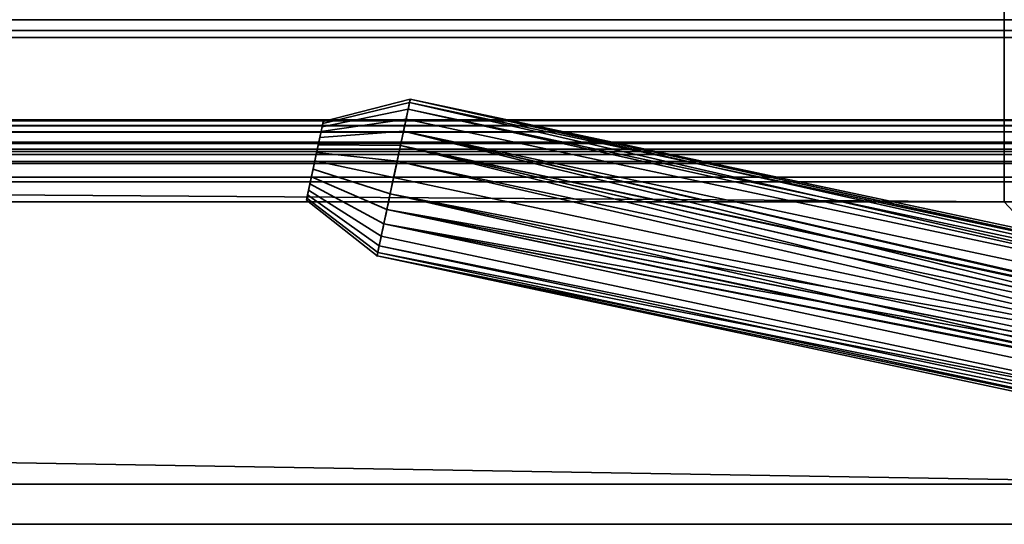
# Model space of a CAD drawing. Header units: millimetres. Extents: x -603 to 3703, y -115 to 193.
# Tile 290 of 656: x 360 to 409, y -50 to -25. Entities that reach past the tile are written whole.
import ezdxf

# ---------------------------------------------------------------- set-up
doc = ezdxf.new("R2010")
doc.units = ezdxf.units.MM
doc.layers.add('151', color=7, linetype='Continuous', true_color=0xffffff)

# ---------------------------------------------------------------- blocks, each defined once
blk = doc.blocks.new('UG_SURFACE_009')
at = {"layer": '151', "color": 252, "linetype": 'Continuous', "lineweight": 35}
for points in [[(-414.5, -29.92, 2023.75), (414.5, -29.92, 2023.75), (414.5, 14.42, 2023.75), (-414.5, 14.42, 2023.75)], [(-413, -29.92, 2022.25), (-413, 14.42, 2022.25), (413, 14.42, 2022.25), (413, -29.92, 2022.25)], [(-468, -18, 2077.25), (-468, -29.92, 2077.25), (468, -29.92, 2077.25), (468, -18, 2077.25)], [(-466.5, -18, 2075.75), (466.5, -18, 2075.75), (466.5, -29.92, 2075.75), (-466.5, -29.92, 2075.75)], [(468, -29.92, 2077.25), (-468, -29.92, 2077.25), (-467.941, -30.521, 2077.191)], [(467.941, -30.521, 2077.191), (468, -29.92, 2077.25), (-467.941, -30.521, 2077.191)], [(-466.5, -29.92, 2075.75), (466.5, -29.92, 2075.75), (466.47, -30.228, 2075.72)], [(-466.47, -30.228, 2075.72), (-466.5, -29.92, 2075.75), (466.47, -30.228, 2075.72)], [(466.47, -30.228, 2075.72), (466.38, -30.525, 2075.63), (-466.38, -30.525, 2075.63), (-466.47, -30.228, 2075.72)], [(-414.53, -30.228, 2023.78), (-414.62, -30.525, 2023.87), (414.62, -30.525, 2023.87)], [(414.53, -30.228, 2023.78), (-414.5, -29.92, 2023.75), (-414.53, -30.228, 2023.78)], [(-414.53, -30.228, 2023.78), (414.62, -30.525, 2023.87), (414.53, -30.228, 2023.78)], [(414.53, -30.228, 2023.78), (414.5, -29.92, 2023.75), (-414.5, -29.92, 2023.75)], [(-413.059, -30.521, 2022.309), (413, -29.92, 2022.25), (413.059, -30.521, 2022.309)], [(-413.059, -30.521, 2022.309), (-413, -29.92, 2022.25), (413, -29.92, 2022.25)], [(-467.941, -30.521, 2077.191), (-467.766, -31.099, 2077.016), (467.766, -31.099, 2077.016), (467.941, -30.521, 2077.191)], [(466.037, -31.037, 2075.287), (-466.037, -31.037, 2075.287), (-466.38, -30.525, 2075.63), (466.38, -30.525, 2075.63)], [(414.62, -30.525, 2023.87), (-414.62, -30.525, 2023.87), (-414.963, -31.037, 2024.213), (414.963, -31.037, 2024.213)], [(413.059, -30.521, 2022.309), (-413.234, -31.099, 2022.485), (-413.059, -30.521, 2022.309)], [(413.059, -30.521, 2022.309), (413.234, -31.099, 2022.485), (-413.234, -31.099, 2022.485)], [(467.766, -31.099, 2077.016), (-467.766, -31.099, 2077.016), (-467.098, -32.098, 2076.348), (467.098, -32.098, 2076.348)], [(465.525, -31.38, 2074.775), (-465.525, -31.38, 2074.775), (-466.037, -31.037, 2075.287), (466.037, -31.037, 2075.287)], [(414.963, -31.037, 2024.213), (-414.963, -31.037, 2024.213), (-415.475, -31.38, 2024.725), (415.475, -31.38, 2024.725)], [(413.902, -32.098, 2023.152), (-413.902, -32.098, 2023.152), (-413.234, -31.099, 2022.485), (413.234, -31.099, 2022.485)], [(464.92, -31.5, 2074.17), (-464.92, -31.5, 2074.17), (-465.525, -31.38, 2074.775), (465.525, -31.38, 2074.775)], [(-464.92, -31.5, 2074.17), (464.92, -31.5, 2074.17), (416.08, -31.5, 2025.33), (-416.08, -31.5, 2025.33)], [(415.475, -31.38, 2024.725), (-415.475, -31.38, 2024.725), (-416.08, -31.5, 2025.33), (416.08, -31.5, 2025.33)], [(467.098, -32.098, 2076.348), (-467.098, -32.098, 2076.348), (-466.099, -32.766, 2075.349), (466.099, -32.766, 2075.349)], [(414.901, -32.766, 2024.151), (-414.901, -32.766, 2024.151), (-413.902, -32.098, 2023.152), (413.902, -32.098, 2023.152)], [(466.099, -32.766, 2075.349), (-466.099, -32.766, 2075.349), (-464.92, -33, 2074.17), (464.92, -33, 2074.17)], [(416.08, -33, 2025.33), (-416.08, -33, 2025.33), (-414.901, -32.766, 2024.151), (414.901, -32.766, 2024.151)], [(-464.92, -33, 2074.17), (-416.08, -33, 2025.33), (416.08, -33, 2025.33), (464.92, -33, 2074.17)]]:
    blk.add_3dface(points, dxfattribs=at)
blk = doc.blocks.new('UG_SURFACE_011')
at = {"layer": '151', "color": 252, "linetype": 'Continuous', "lineweight": 35}
for points in [[(-412, -25.835, -7.906), (412, -25.835, -7.906), (412, -24.953, -7.75), (-412, -24.953, -7.75)], [(-412, -24.953, -8.75), (412, -24.953, -8.75), (412, -25.493, -8.845), (-412, -25.493, -8.845)], [(-412, -25.493, -8.845), (412, -25.493, -8.845), (412, -31.644, -11.084), (-412, -31.644, -11.084)], [(-412, -31.986, -10.144), (412, -31.986, -10.144), (412, -25.835, -7.906), (-412, -25.835, -7.906)], [(412, -31.644, -11.084), (412, -31.986, -10.144), (-412, -31.986, -10.144), (-412, -31.644, -11.084)]]:
    blk.add_3dface(points, dxfattribs=at)
blk = doc.blocks.new('UG_SURFACE_142')
at = {"layer": '151', "color": 252, "linetype": 'Continuous', "lineweight": 35}
for points in [[(379.46, -29.069, 1547.764), (379.287, -29.882, 1546.323), (375.066, -30.504, 1547.662), (375.152, -30.098, 1548.382)], [(379.46, -29.069, 1477.264), (379.287, -29.882, 1475.824), (375.066, -30.504, 1477.162), (375.152, -30.098, 1477.882)], [(379.389, -29.401, 1551), (379.496, -28.899, 1549.418), (375.17, -30.013, 1549.209), (375.117, -30.264, 1550)], [(379.389, -29.401, 1480.5), (379.496, -28.899, 1478.918), (375.17, -30.013, 1478.709), (375.117, -30.264, 1479.5)], [(379.496, -28.899, 1549.418), (379.46, -29.069, 1547.764), (375.152, -30.098, 1548.382), (375.17, -30.013, 1549.209)], [(379.496, -28.899, 1478.918), (379.46, -29.069, 1477.264), (375.152, -30.098, 1477.882), (375.17, -30.013, 1478.709)], [(424.936, -39.508, 1546.455), (424.883, -39.574, 1546.323), (379.287, -29.882, 1546.323), (379.46, -29.069, 1547.764)], [(424.883, -39.574, 1475.824), (379.287, -29.882, 1475.824), (379.46, -29.069, 1477.264), (425.469, -38.848, 1477.264)], [(379.496, -28.899, 1549.418), (379.389, -29.401, 1551), (425.214, -39.142, 1551)], [(379.496, -28.899, 1478.918), (379.389, -29.401, 1480.5), (425.214, -39.142, 1480.5)], [(425.469, -38.848, 1547.764), (379.46, -29.069, 1547.764), (379.496, -28.899, 1549.418)], [(425.469, -38.848, 1477.264), (379.46, -29.069, 1477.264), (379.496, -28.899, 1478.918)], [(379.46, -29.069, 1547.764), (425.469, -38.848, 1547.764), (424.936, -39.508, 1546.455)], [(425.214, -39.142, 1551), (425.466, -38.851, 1550.245), (379.496, -28.899, 1549.418)], [(379.496, -28.899, 1549.418), (425.608, -38.7, 1548.581), (425.469, -38.848, 1547.764)], [(379.496, -28.899, 1549.418), (425.608, -38.7, 1549.418), (425.608, -38.7, 1548.581)], [(425.466, -38.851, 1550.245), (425.608, -38.7, 1549.418), (379.496, -28.899, 1549.418)], [(425.214, -39.142, 1480.5), (425.467, -38.85, 1479.741), (379.496, -28.899, 1478.918)], [(379.496, -28.899, 1478.918), (425.608, -38.7, 1478.078), (425.469, -38.848, 1477.264)], [(379.496, -28.899, 1478.918), (425.608, -38.7, 1478.918), (425.608, -38.7, 1478.078)], [(425.467, -38.85, 1479.741), (425.608, -38.7, 1478.918), (379.496, -28.899, 1478.918)], [(379.158, -30.49, 1552.236), (379.389, -29.401, 1551), (375.117, -30.264, 1550), (375.001, -30.808, 1550.618)], [(379.158, -30.49, 1481.736), (379.389, -29.401, 1480.5), (375.117, -30.264, 1479.5), (375.001, -30.808, 1480.118)], [(379.389, -29.401, 1551), (379.158, -30.49, 1552.236), (424.523, -40.133, 1552.236), (424.951, -39.518, 1551.469)], [(425.214, -39.142, 1480.5), (379.389, -29.401, 1480.5), (379.158, -30.49, 1481.736), (424.523, -40.133, 1481.736)], [(424.951, -39.518, 1551.469), (425.214, -39.142, 1551), (379.389, -29.401, 1551)], [(375.117, -30.264, 1550), (375.17, -30.013, 1549.209), (375.152, -30.098, 1548.382), (374.757, -31.958, 1549)], [(375.117, -30.264, 1479.5), (375.17, -30.013, 1478.709), (375.152, -30.098, 1477.882), (374.757, -31.958, 1478.5)], [(375.152, -30.098, 1548.382), (375.066, -30.504, 1547.662), (374.926, -31.162, 1547.173), (374.757, -31.958, 1549)], [(375.152, -30.098, 1477.882), (375.066, -30.504, 1477.162), (374.926, -31.162, 1476.673), (374.757, -31.958, 1478.5)], [(374.843, -31.551, 1550.956), (375.001, -30.808, 1550.618), (375.117, -30.264, 1550), (374.757, -31.958, 1549)], [(374.757, -31.958, 1478.5), (374.843, -31.551, 1480.456), (375.001, -30.808, 1480.118), (375.117, -30.264, 1479.5)], [(379.287, -29.882, 1546.323), (379.007, -31.198, 1545.346), (374.926, -31.162, 1547.173), (375.066, -30.504, 1547.662)], [(379.287, -29.882, 1475.824), (379.007, -31.198, 1474.846), (374.926, -31.162, 1476.673), (375.066, -30.504, 1477.162)], [(424.177, -40.799, 1545.346), (379.007, -31.198, 1545.346), (379.287, -29.882, 1546.323), (424.883, -39.574, 1546.323)], [(424.177, -40.799, 1474.846), (379.007, -31.198, 1474.846), (379.287, -29.882, 1475.824), (424.883, -39.574, 1475.824)], [(378.842, -31.976, 1552.913), (379.158, -30.49, 1552.236), (375.001, -30.808, 1550.618), (374.843, -31.551, 1550.956)], [(378.842, -31.976, 1482.413), (379.158, -30.49, 1481.736), (375.001, -30.808, 1480.118), (374.843, -31.551, 1480.456)], [(379.158, -30.49, 1552.236), (378.842, -31.976, 1552.913), (423.882, -41.55, 1552.913)], [(379.158, -30.49, 1481.736), (378.842, -31.976, 1482.413), (423.882, -41.55, 1482.413)], [(423.882, -41.55, 1552.913), (424.18, -40.793, 1552.651), (379.158, -30.49, 1552.236)], [(424.18, -40.793, 1552.651), (424.523, -40.133, 1552.236), (379.158, -30.49, 1552.236)], [(423.882, -41.55, 1482.413), (424.152, -40.864, 1482.176), (379.158, -30.49, 1481.736)], [(424.152, -40.864, 1482.176), (424.179, -40.794, 1482.152), (379.158, -30.49, 1481.736)], [(424.179, -40.794, 1482.152), (424.523, -40.133, 1481.736), (379.158, -30.49, 1481.736)], [(374.926, -31.162, 1547.173), (374.757, -31.958, 1547), (374.587, -32.754, 1547.173), (374.757, -31.958, 1549)], [(374.926, -31.162, 1476.673), (374.757, -31.958, 1476.5), (374.587, -32.754, 1476.673), (374.757, -31.958, 1478.5)], [(379.007, -31.198, 1545.346), (378.669, -32.79, 1545), (374.757, -31.958, 1547), (374.926, -31.162, 1547.173)], [(379.007, -31.198, 1474.846), (378.669, -32.79, 1474.5), (374.757, -31.958, 1476.5), (374.926, -31.162, 1476.673)], [(423.664, -42.354, 1545), (378.669, -32.79, 1545), (379.007, -31.198, 1545.346)], [(423.664, -42.354, 1474.5), (378.669, -32.79, 1474.5), (379.007, -31.198, 1474.846)], [(379.007, -31.198, 1545.346), (423.885, -41.541, 1545.089), (423.664, -42.354, 1545)], [(379.007, -31.198, 1545.346), (424.177, -40.799, 1545.346), (423.885, -41.541, 1545.089)], [(379.007, -31.198, 1474.846), (423.883, -41.547, 1474.588), (423.664, -42.354, 1474.5)], [(379.007, -31.198, 1474.846), (424.177, -40.799, 1474.846), (424.152, -40.864, 1474.824)], [(424.152, -40.864, 1474.824), (423.883, -41.547, 1474.588), (379.007, -31.198, 1474.846)], [(374.512, -33.108, 1550.618), (374.67, -32.365, 1550.956), (374.843, -31.551, 1550.956), (374.757, -31.958, 1549)], [(378.496, -33.603, 1552.913), (378.842, -31.976, 1552.913), (374.843, -31.551, 1550.956), (374.67, -32.365, 1550.956)], [(374.67, -32.365, 1480.456), (374.757, -31.958, 1480.5), (374.843, -31.551, 1480.456), (374.757, -31.958, 1478.5)], [(378.669, -32.79, 1482.5), (378.842, -31.976, 1482.413), (374.843, -31.551, 1480.456), (374.757, -31.958, 1480.5)], [(374.447, -33.412, 1547.662), (374.361, -33.819, 1548.382), (374.343, -33.904, 1549.209), (374.757, -31.958, 1549)], [(374.343, -33.904, 1549.209), (374.396, -33.652, 1550), (374.512, -33.108, 1550.618), (374.757, -31.958, 1549)], [(374.361, -33.819, 1477.882), (374.343, -33.904, 1478.709), (374.396, -33.652, 1479.5), (374.757, -31.958, 1478.5)], [(374.587, -32.754, 1476.673), (374.447, -33.412, 1477.162), (374.361, -33.819, 1477.882), (374.757, -31.958, 1478.5)], [(374.396, -33.652, 1479.5), (374.512, -33.108, 1480.118), (374.67, -32.365, 1480.456), (374.757, -31.958, 1478.5)], [(374.757, -31.958, 1549), (374.587, -32.754, 1547.173), (374.447, -33.412, 1547.662)], [(378.669, -32.79, 1545), (378.331, -34.381, 1545.346), (374.587, -32.754, 1547.173), (374.757, -31.958, 1547)], [(378.669, -32.79, 1474.5), (378.331, -34.381, 1474.846), (374.587, -32.754, 1476.673), (374.757, -31.958, 1476.5)], [(374.757, -31.958, 1480.5), (374.67, -32.365, 1480.456), (378.496, -33.603, 1482.413), (378.669, -32.79, 1482.5)], [(378.842, -31.976, 1552.913), (378.496, -33.603, 1552.913), (423.663, -42.356, 1553)], [(378.842, -31.976, 1482.413), (378.669, -32.79, 1482.5), (423.664, -42.351, 1482.5)], [(423.663, -42.356, 1553), (423.664, -42.354, 1553), (378.842, -31.976, 1552.913)], [(423.664, -42.354, 1553), (423.882, -41.55, 1552.913), (378.842, -31.976, 1552.913)], [(423.664, -42.351, 1482.5), (423.882, -41.55, 1482.413), (378.842, -31.976, 1482.413)], [(378.331, -34.381, 1545.346), (378.051, -35.697, 1546.323), (374.447, -33.412, 1547.662), (374.587, -32.754, 1547.173)], [(378.331, -34.381, 1474.846), (378.051, -35.697, 1475.824), (374.447, -33.412, 1477.162), (374.587, -32.754, 1476.673)], [(378.18, -35.089, 1552.236), (378.496, -33.603, 1552.913), (374.67, -32.365, 1550.956), (374.512, -33.108, 1550.618)], [(378.18, -35.089, 1481.736), (378.496, -33.603, 1482.413), (374.67, -32.365, 1480.456), (374.512, -33.108, 1480.118)], [(377.949, -36.178, 1551), (378.18, -35.089, 1552.236), (374.512, -33.108, 1550.618), (374.396, -33.652, 1550)], [(377.949, -36.178, 1480.5), (378.18, -35.089, 1481.736), (374.512, -33.108, 1480.118), (374.396, -33.652, 1479.5)], [(378.331, -34.381, 1545.346), (378.669, -32.79, 1545), (423.664, -42.354, 1545)], [(378.331, -34.381, 1474.846), (378.669, -32.79, 1474.5), (423.664, -42.354, 1474.5)], [(423.664, -42.351, 1482.5), (378.669, -32.79, 1482.5), (378.496, -33.603, 1482.413)], [(377.842, -36.681, 1549.418), (377.949, -36.178, 1551), (374.396, -33.652, 1550), (374.343, -33.904, 1549.209)], [(377.842, -36.681, 1478.918), (377.949, -36.178, 1480.5), (374.396, -33.652, 1479.5), (374.343, -33.904, 1478.709)], [(378.051, -35.697, 1546.323), (377.878, -36.511, 1547.764), (374.361, -33.819, 1548.382), (374.447, -33.412, 1547.662)], [(378.051, -35.697, 1475.824), (377.878, -36.511, 1477.264), (374.361, -33.819, 1477.882), (374.447, -33.412, 1477.162)], [(423.536, -43.177, 1552.913), (378.496, -33.603, 1552.913), (378.18, -35.089, 1552.236)], [(423.504, -43.913, 1482.176), (378.496, -33.603, 1482.413), (378.18, -35.089, 1481.736)], [(378.496, -33.603, 1552.913), (423.536, -43.177, 1552.913), (423.663, -42.356, 1553)], [(423.504, -43.913, 1482.176), (423.536, -43.177, 1482.413), (378.496, -33.603, 1482.413)], [(378.496, -33.603, 1482.413), (423.536, -43.177, 1482.413), (423.664, -42.351, 1482.5)], [(377.878, -36.511, 1547.764), (377.842, -36.681, 1549.418), (374.343, -33.904, 1549.209), (374.361, -33.819, 1548.382)], [(377.878, -36.511, 1477.264), (377.842, -36.681, 1478.918), (374.343, -33.904, 1478.709), (374.361, -33.819, 1477.882)], [(423.647, -45.389, 1546.323), (378.051, -35.697, 1546.323), (378.331, -34.381, 1545.346), (423.5, -43.982, 1545.346)], [(423.647, -45.389, 1475.824), (378.051, -35.697, 1475.824), (378.331, -34.381, 1474.846), (423.5, -43.982, 1474.846)], [(423.664, -42.354, 1545), (423.536, -43.18, 1545.088), (378.331, -34.381, 1545.346)], [(423.536, -43.18, 1545.088), (423.5, -43.982, 1545.346), (378.331, -34.381, 1545.346)], [(378.331, -34.381, 1474.846), (423.535, -43.186, 1474.589), (423.503, -43.913, 1474.824)], [(423.664, -42.354, 1474.5), (423.535, -43.186, 1474.589), (378.331, -34.381, 1474.846)], [(423.503, -43.913, 1474.824), (423.5, -43.982, 1474.846), (378.331, -34.381, 1474.846)], [(423.686, -45.468, 1551.469), (423.545, -44.732, 1552.236), (378.18, -35.089, 1552.236), (377.949, -36.178, 1551)], [(423.545, -44.732, 1481.736), (378.18, -35.089, 1481.736), (377.949, -36.178, 1480.5), (423.773, -45.918, 1480.5)], [(378.18, -35.089, 1552.236), (423.5, -43.988, 1552.652), (423.536, -43.177, 1552.913)], [(378.18, -35.089, 1552.236), (423.545, -44.732, 1552.236), (423.5, -43.988, 1552.652)], [(378.18, -35.089, 1481.736), (423.5, -43.989, 1482.151), (423.504, -43.913, 1482.176)], [(378.18, -35.089, 1481.736), (423.545, -44.732, 1481.736), (423.5, -43.989, 1482.151)], [(377.878, -36.511, 1547.764), (378.051, -35.697, 1546.323), (423.647, -45.389, 1546.323), (423.669, -45.471, 1546.455)], [(423.887, -46.29, 1477.264), (377.878, -36.511, 1477.264), (378.051, -35.697, 1475.824), (423.647, -45.389, 1475.824)], [(423.773, -45.918, 1551), (377.949, -36.178, 1551), (377.842, -36.681, 1549.418)], [(423.773, -45.918, 1480.5), (377.949, -36.178, 1480.5), (377.842, -36.681, 1478.918)], [(377.949, -36.178, 1551), (423.773, -45.918, 1551), (423.686, -45.468, 1551.469)], [(377.842, -36.681, 1549.418), (377.878, -36.511, 1547.764), (423.887, -46.29, 1547.764)], [(377.842, -36.681, 1478.918), (377.878, -36.511, 1477.264), (423.887, -46.29, 1477.264)], [(423.669, -45.471, 1546.455), (423.887, -46.29, 1547.764), (377.878, -36.511, 1547.764)], [(423.887, -46.29, 1547.764), (423.954, -46.482, 1548.578), (377.842, -36.681, 1549.418)], [(377.842, -36.681, 1549.418), (423.886, -46.288, 1550.241), (423.773, -45.918, 1551)], [(377.842, -36.681, 1549.418), (423.954, -46.482, 1549.418), (423.886, -46.288, 1550.241)], [(423.954, -46.482, 1548.578), (423.954, -46.482, 1549.418), (377.842, -36.681, 1549.418)], [(423.887, -46.29, 1477.264), (423.954, -46.482, 1478.081), (377.842, -36.681, 1478.918)], [(377.842, -36.681, 1478.918), (423.886, -46.287, 1479.745), (423.773, -45.918, 1480.5)], [(377.842, -36.681, 1478.918), (423.954, -46.482, 1478.918), (423.886, -46.287, 1479.745)], [(423.954, -46.482, 1478.081), (423.954, -46.482, 1478.918), (377.842, -36.681, 1478.918)]]:
    blk.add_3dface(points, dxfattribs=at)
blk = doc.blocks.new('UG_SURFACE_143')
at = {"layer": '151', "color": 252, "linetype": 'Continuous', "lineweight": 35}
for points in [[(379.46, -29.069, 1797.764), (379.287, -29.882, 1796.323), (375.066, -30.504, 1797.662), (375.152, -30.098, 1798.382)], [(379.46, -29.069, 1727.264), (379.287, -29.882, 1725.824), (375.066, -30.504, 1727.162), (375.152, -30.098, 1727.882)], [(379.389, -29.401, 1801), (379.496, -28.899, 1799.418), (375.17, -30.013, 1799.209), (375.117, -30.264, 1800)], [(379.389, -29.401, 1730.5), (379.496, -28.899, 1728.918), (375.17, -30.013, 1728.709), (375.117, -30.264, 1729.5)], [(379.496, -28.899, 1799.418), (379.46, -29.069, 1797.764), (375.152, -30.098, 1798.382), (375.17, -30.013, 1799.209)], [(379.496, -28.899, 1728.918), (379.46, -29.069, 1727.264), (375.152, -30.098, 1727.882), (375.17, -30.013, 1728.709)], [(424.936, -39.508, 1796.455), (424.883, -39.574, 1796.323), (379.287, -29.882, 1796.323), (379.46, -29.069, 1797.764)], [(424.883, -39.574, 1725.824), (379.287, -29.882, 1725.824), (379.46, -29.069, 1727.264), (425.469, -38.848, 1727.264)], [(379.496, -28.899, 1799.418), (379.389, -29.401, 1801), (425.214, -39.142, 1801)], [(379.496, -28.899, 1728.918), (379.389, -29.401, 1730.5), (425.214, -39.142, 1730.5)], [(425.469, -38.848, 1797.764), (379.46, -29.069, 1797.764), (379.496, -28.899, 1799.418)], [(425.469, -38.848, 1727.264), (379.46, -29.069, 1727.264), (379.496, -28.899, 1728.918)], [(379.46, -29.069, 1797.764), (425.469, -38.848, 1797.764), (424.936, -39.508, 1796.455)], [(425.214, -39.142, 1801), (425.466, -38.851, 1800.245), (379.496, -28.899, 1799.418)], [(379.496, -28.899, 1799.418), (425.608, -38.7, 1798.581), (425.469, -38.848, 1797.764)], [(379.496, -28.899, 1799.418), (425.608, -38.7, 1799.418), (425.608, -38.7, 1798.581)], [(425.466, -38.851, 1800.245), (425.608, -38.7, 1799.418), (379.496, -28.899, 1799.418)], [(425.214, -39.142, 1730.5), (425.467, -38.85, 1729.741), (379.496, -28.899, 1728.918)], [(379.496, -28.899, 1728.918), (425.608, -38.7, 1728.078), (425.469, -38.848, 1727.264)], [(379.496, -28.899, 1728.918), (425.608, -38.7, 1728.918), (425.608, -38.7, 1728.078)], [(425.467, -38.85, 1729.741), (425.608, -38.7, 1728.918), (379.496, -28.899, 1728.918)], [(379.158, -30.49, 1802.236), (379.389, -29.401, 1801), (375.117, -30.264, 1800), (375.001, -30.808, 1800.618)], [(379.158, -30.49, 1731.736), (379.389, -29.401, 1730.5), (375.117, -30.264, 1729.5), (375.001, -30.808, 1730.118)], [(379.389, -29.401, 1801), (379.158, -30.49, 1802.236), (424.523, -40.133, 1802.236), (424.951, -39.518, 1801.469)], [(425.214, -39.142, 1730.5), (379.389, -29.401, 1730.5), (379.158, -30.49, 1731.736), (424.523, -40.133, 1731.736)], [(424.951, -39.518, 1801.469), (425.214, -39.142, 1801), (379.389, -29.401, 1801)], [(375.117, -30.264, 1800), (375.17, -30.013, 1799.209), (375.152, -30.098, 1798.382), (374.757, -31.958, 1799)], [(375.117, -30.264, 1729.5), (375.17, -30.013, 1728.709), (375.152, -30.098, 1727.882), (374.757, -31.958, 1728.5)], [(375.152, -30.098, 1798.382), (375.066, -30.504, 1797.662), (374.926, -31.162, 1797.173), (374.757, -31.958, 1799)], [(375.152, -30.098, 1727.882), (375.066, -30.504, 1727.162), (374.926, -31.162, 1726.673), (374.757, -31.958, 1728.5)], [(374.843, -31.551, 1800.956), (375.001, -30.808, 1800.618), (375.117, -30.264, 1800), (374.757, -31.958, 1799)], [(374.757, -31.958, 1728.5), (374.843, -31.551, 1730.456), (375.001, -30.808, 1730.118), (375.117, -30.264, 1729.5)], [(379.287, -29.882, 1796.323), (379.007, -31.198, 1795.346), (374.926, -31.162, 1797.173), (375.066, -30.504, 1797.662)], [(379.287, -29.882, 1725.824), (379.007, -31.198, 1724.846), (374.926, -31.162, 1726.673), (375.066, -30.504, 1727.162)], [(424.177, -40.799, 1795.346), (379.007, -31.198, 1795.346), (379.287, -29.882, 1796.323), (424.883, -39.574, 1796.323)], [(424.177, -40.799, 1724.846), (379.007, -31.198, 1724.846), (379.287, -29.882, 1725.824), (424.883, -39.574, 1725.824)], [(378.842, -31.976, 1802.913), (379.158, -30.49, 1802.236), (375.001, -30.808, 1800.618), (374.843, -31.551, 1800.956)], [(378.842, -31.976, 1732.413), (379.158, -30.49, 1731.736), (375.001, -30.808, 1730.118), (374.843, -31.551, 1730.456)], [(379.158, -30.49, 1802.236), (378.842, -31.976, 1802.913), (423.882, -41.55, 1802.913)], [(379.158, -30.49, 1731.736), (378.842, -31.976, 1732.413), (423.882, -41.55, 1732.413)], [(423.882, -41.55, 1802.913), (424.18, -40.793, 1802.651), (379.158, -30.49, 1802.236)], [(424.18, -40.793, 1802.651), (424.523, -40.133, 1802.236), (379.158, -30.49, 1802.236)], [(423.882, -41.55, 1732.413), (424.152, -40.864, 1732.176), (379.158, -30.49, 1731.736)], [(424.152, -40.864, 1732.176), (424.179, -40.794, 1732.152), (379.158, -30.49, 1731.736)], [(424.179, -40.794, 1732.152), (424.523, -40.133, 1731.736), (379.158, -30.49, 1731.736)], [(374.926, -31.162, 1797.173), (374.757, -31.958, 1797), (374.587, -32.754, 1797.173), (374.757, -31.958, 1799)], [(374.926, -31.162, 1726.673), (374.757, -31.958, 1726.5), (374.587, -32.754, 1726.673), (374.757, -31.958, 1728.5)], [(379.007, -31.198, 1795.346), (378.669, -32.79, 1795), (374.757, -31.958, 1797), (374.926, -31.162, 1797.173)], [(379.007, -31.198, 1724.846), (378.669, -32.79, 1724.5), (374.757, -31.958, 1726.5), (374.926, -31.162, 1726.673)], [(423.664, -42.354, 1795), (378.669, -32.79, 1795), (379.007, -31.198, 1795.346)], [(423.664, -42.354, 1724.5), (378.669, -32.79, 1724.5), (379.007, -31.198, 1724.846)], [(379.007, -31.198, 1795.346), (423.885, -41.541, 1795.089), (423.664, -42.354, 1795)], [(379.007, -31.198, 1795.346), (424.177, -40.799, 1795.346), (423.885, -41.541, 1795.089)], [(379.007, -31.198, 1724.846), (423.883, -41.547, 1724.588), (423.664, -42.354, 1724.5)], [(379.007, -31.198, 1724.846), (424.177, -40.799, 1724.846), (424.152, -40.864, 1724.824)], [(424.152, -40.864, 1724.824), (423.883, -41.547, 1724.588), (379.007, -31.198, 1724.846)], [(374.512, -33.108, 1800.618), (374.67, -32.365, 1800.956), (374.843, -31.551, 1800.956), (374.757, -31.958, 1799)], [(378.496, -33.603, 1802.913), (378.842, -31.976, 1802.913), (374.843, -31.551, 1800.956), (374.67, -32.365, 1800.956)], [(374.67, -32.365, 1730.456), (374.757, -31.958, 1730.5), (374.843, -31.551, 1730.456), (374.757, -31.958, 1728.5)], [(378.669, -32.79, 1732.5), (378.842, -31.976, 1732.413), (374.843, -31.551, 1730.456), (374.757, -31.958, 1730.5)], [(374.447, -33.412, 1797.662), (374.361, -33.819, 1798.382), (374.343, -33.904, 1799.209), (374.757, -31.958, 1799)], [(374.343, -33.904, 1799.209), (374.396, -33.652, 1800), (374.512, -33.108, 1800.618), (374.757, -31.958, 1799)], [(374.361, -33.819, 1727.882), (374.343, -33.904, 1728.709), (374.396, -33.652, 1729.5), (374.757, -31.958, 1728.5)], [(374.587, -32.754, 1726.673), (374.447, -33.412, 1727.162), (374.361, -33.819, 1727.882), (374.757, -31.958, 1728.5)], [(374.396, -33.652, 1729.5), (374.512, -33.108, 1730.118), (374.67, -32.365, 1730.456), (374.757, -31.958, 1728.5)], [(374.757, -31.958, 1799), (374.587, -32.754, 1797.173), (374.447, -33.412, 1797.662)], [(378.669, -32.79, 1795), (378.331, -34.381, 1795.346), (374.587, -32.754, 1797.173), (374.757, -31.958, 1797)], [(378.669, -32.79, 1724.5), (378.331, -34.381, 1724.846), (374.587, -32.754, 1726.673), (374.757, -31.958, 1726.5)], [(374.757, -31.958, 1730.5), (374.67, -32.365, 1730.456), (378.496, -33.603, 1732.413), (378.669, -32.79, 1732.5)], [(378.842, -31.976, 1802.913), (378.496, -33.603, 1802.913), (423.663, -42.356, 1803)], [(378.842, -31.976, 1732.413), (378.669, -32.79, 1732.5), (423.664, -42.351, 1732.5)], [(423.663, -42.356, 1803), (423.664, -42.354, 1803), (378.842, -31.976, 1802.913)], [(423.664, -42.354, 1803), (423.882, -41.55, 1802.913), (378.842, -31.976, 1802.913)], [(423.664, -42.351, 1732.5), (423.882, -41.55, 1732.413), (378.842, -31.976, 1732.413)], [(378.331, -34.381, 1795.346), (378.051, -35.697, 1796.323), (374.447, -33.412, 1797.662), (374.587, -32.754, 1797.173)], [(378.331, -34.381, 1724.846), (378.051, -35.697, 1725.824), (374.447, -33.412, 1727.162), (374.587, -32.754, 1726.673)], [(378.18, -35.089, 1802.236), (378.496, -33.603, 1802.913), (374.67, -32.365, 1800.956), (374.512, -33.108, 1800.618)], [(378.18, -35.089, 1731.736), (378.496, -33.603, 1732.413), (374.67, -32.365, 1730.456), (374.512, -33.108, 1730.118)], [(377.949, -36.178, 1801), (378.18, -35.089, 1802.236), (374.512, -33.108, 1800.618), (374.396, -33.652, 1800)], [(377.949, -36.178, 1730.5), (378.18, -35.089, 1731.736), (374.512, -33.108, 1730.118), (374.396, -33.652, 1729.5)], [(378.331, -34.381, 1795.346), (378.669, -32.79, 1795), (423.664, -42.354, 1795)], [(378.331, -34.381, 1724.846), (378.669, -32.79, 1724.5), (423.664, -42.354, 1724.5)], [(423.664, -42.351, 1732.5), (378.669, -32.79, 1732.5), (378.496, -33.603, 1732.413)], [(377.842, -36.681, 1799.418), (377.949, -36.178, 1801), (374.396, -33.652, 1800), (374.343, -33.904, 1799.209)], [(377.842, -36.681, 1728.918), (377.949, -36.178, 1730.5), (374.396, -33.652, 1729.5), (374.343, -33.904, 1728.709)], [(378.051, -35.697, 1796.323), (377.878, -36.511, 1797.764), (374.361, -33.819, 1798.382), (374.447, -33.412, 1797.662)], [(378.051, -35.697, 1725.824), (377.878, -36.511, 1727.264), (374.361, -33.819, 1727.882), (374.447, -33.412, 1727.162)], [(423.536, -43.177, 1802.913), (378.496, -33.603, 1802.913), (378.18, -35.089, 1802.236)], [(423.504, -43.913, 1732.176), (378.496, -33.603, 1732.413), (378.18, -35.089, 1731.736)], [(378.496, -33.603, 1802.913), (423.536, -43.177, 1802.913), (423.663, -42.356, 1803)], [(423.504, -43.913, 1732.176), (423.536, -43.177, 1732.413), (378.496, -33.603, 1732.413)], [(378.496, -33.603, 1732.413), (423.536, -43.177, 1732.413), (423.664, -42.351, 1732.5)], [(377.878, -36.511, 1797.764), (377.842, -36.681, 1799.418), (374.343, -33.904, 1799.209), (374.361, -33.819, 1798.382)], [(377.878, -36.511, 1727.264), (377.842, -36.681, 1728.918), (374.343, -33.904, 1728.709), (374.361, -33.819, 1727.882)], [(423.647, -45.389, 1796.323), (378.051, -35.697, 1796.323), (378.331, -34.381, 1795.346), (423.5, -43.982, 1795.346)], [(423.647, -45.389, 1725.824), (378.051, -35.697, 1725.824), (378.331, -34.381, 1724.846), (423.5, -43.982, 1724.846)], [(423.664, -42.354, 1795), (423.536, -43.18, 1795.088), (378.331, -34.381, 1795.346)], [(423.536, -43.18, 1795.088), (423.5, -43.982, 1795.346), (378.331, -34.381, 1795.346)], [(378.331, -34.381, 1724.846), (423.535, -43.186, 1724.589), (423.503, -43.913, 1724.824)], [(423.664, -42.354, 1724.5), (423.535, -43.186, 1724.589), (378.331, -34.381, 1724.846)], [(423.503, -43.913, 1724.824), (423.5, -43.982, 1724.846), (378.331, -34.381, 1724.846)], [(423.686, -45.468, 1801.469), (423.545, -44.732, 1802.236), (378.18, -35.089, 1802.236), (377.949, -36.178, 1801)], [(423.545, -44.732, 1731.736), (378.18, -35.089, 1731.736), (377.949, -36.178, 1730.5), (423.773, -45.918, 1730.5)], [(378.18, -35.089, 1802.236), (423.5, -43.988, 1802.652), (423.536, -43.177, 1802.913)], [(378.18, -35.089, 1802.236), (423.545, -44.732, 1802.236), (423.5, -43.988, 1802.652)], [(378.18, -35.089, 1731.736), (423.5, -43.989, 1732.151), (423.504, -43.913, 1732.176)], [(378.18, -35.089, 1731.736), (423.545, -44.732, 1731.736), (423.5, -43.989, 1732.151)], [(377.878, -36.511, 1797.764), (378.051, -35.697, 1796.323), (423.647, -45.389, 1796.323), (423.669, -45.471, 1796.455)], [(423.887, -46.29, 1727.264), (377.878, -36.511, 1727.264), (378.051, -35.697, 1725.824), (423.647, -45.389, 1725.824)], [(423.773, -45.918, 1801), (377.949, -36.178, 1801), (377.842, -36.681, 1799.418)], [(423.773, -45.918, 1730.5), (377.949, -36.178, 1730.5), (377.842, -36.681, 1728.918)], [(377.949, -36.178, 1801), (423.773, -45.918, 1801), (423.686, -45.468, 1801.469)], [(377.842, -36.681, 1799.418), (377.878, -36.511, 1797.764), (423.887, -46.29, 1797.764)], [(377.842, -36.681, 1728.918), (377.878, -36.511, 1727.264), (423.887, -46.29, 1727.264)], [(423.669, -45.471, 1796.455), (423.887, -46.29, 1797.764), (377.878, -36.511, 1797.764)], [(423.887, -46.29, 1797.764), (423.954, -46.482, 1798.578), (377.842, -36.681, 1799.418)], [(377.842, -36.681, 1799.418), (423.886, -46.288, 1800.241), (423.773, -45.918, 1801)], [(377.842, -36.681, 1799.418), (423.954, -46.482, 1799.418), (423.886, -46.288, 1800.241)], [(423.954, -46.482, 1798.578), (423.954, -46.482, 1799.418), (377.842, -36.681, 1799.418)], [(423.887, -46.29, 1727.264), (423.954, -46.482, 1728.081), (377.842, -36.681, 1728.918)], [(377.842, -36.681, 1728.918), (423.886, -46.287, 1729.745), (423.773, -45.918, 1730.5)], [(377.842, -36.681, 1728.918), (423.954, -46.482, 1728.918), (423.886, -46.287, 1729.745)], [(423.954, -46.482, 1728.081), (423.954, -46.482, 1728.918), (377.842, -36.681, 1728.918)]]:
    blk.add_3dface(points, dxfattribs=at)
blk = doc.blocks.new('UG_SURFACE_153')
at = {"layer": '151', "color": 252, "linetype": 'Continuous', "lineweight": 35}
for points in [[(379.46, -29.069, 362.764), (379.287, -29.882, 361.323), (375.066, -30.504, 362.662), (375.152, -30.098, 363.382)], [(379.46, -29.069, 292.264), (379.287, -29.882, 290.823), (375.066, -30.504, 292.162), (375.152, -30.098, 292.882)], [(379.389, -29.401, 366), (379.496, -28.899, 364.418), (375.17, -30.013, 364.209), (375.117, -30.264, 365)], [(379.389, -29.401, 295.5), (379.496, -28.899, 293.918), (375.17, -30.013, 293.709), (375.117, -30.264, 294.5)], [(379.496, -28.899, 364.418), (379.46, -29.069, 362.764), (375.152, -30.098, 363.382), (375.17, -30.013, 364.209)], [(379.496, -28.899, 293.918), (379.46, -29.069, 292.264), (375.152, -30.098, 292.882), (375.17, -30.013, 293.709)], [(424.936, -39.508, 361.455), (424.883, -39.574, 361.323), (379.287, -29.882, 361.323), (379.46, -29.069, 362.764)], [(424.883, -39.574, 290.823), (379.287, -29.882, 290.823), (379.46, -29.069, 292.264), (425.469, -38.848, 292.264)], [(379.496, -28.899, 364.418), (379.389, -29.401, 366), (425.214, -39.142, 366)], [(379.496, -28.899, 293.918), (379.389, -29.401, 295.5), (425.214, -39.142, 295.5)], [(425.469, -38.848, 362.764), (379.46, -29.069, 362.764), (379.496, -28.899, 364.418)], [(425.469, -38.848, 292.264), (379.46, -29.069, 292.264), (379.496, -28.899, 293.918)], [(379.46, -29.069, 362.764), (425.469, -38.848, 362.764), (424.936, -39.508, 361.455)], [(425.214, -39.142, 366), (425.466, -38.851, 365.245), (379.496, -28.899, 364.418)], [(379.496, -28.899, 364.418), (425.608, -38.7, 363.581), (425.469, -38.848, 362.764)], [(379.496, -28.899, 364.418), (425.608, -38.7, 364.418), (425.608, -38.7, 363.581)], [(425.466, -38.851, 365.245), (425.608, -38.7, 364.418), (379.496, -28.899, 364.418)], [(425.214, -39.142, 295.5), (425.467, -38.85, 294.741), (379.496, -28.899, 293.918)], [(379.496, -28.899, 293.918), (425.608, -38.7, 293.078), (425.469, -38.848, 292.264)], [(379.496, -28.899, 293.918), (425.608, -38.7, 293.918), (425.608, -38.7, 293.078)], [(425.467, -38.85, 294.741), (425.608, -38.7, 293.918), (379.496, -28.899, 293.918)], [(379.158, -30.49, 367.236), (379.389, -29.401, 366), (375.117, -30.264, 365), (375.001, -30.808, 365.618)], [(379.158, -30.49, 296.736), (379.389, -29.401, 295.5), (375.117, -30.264, 294.5), (375.001, -30.808, 295.118)], [(379.389, -29.401, 366), (379.158, -30.49, 367.236), (424.523, -40.133, 367.236), (424.951, -39.518, 366.469)], [(425.214, -39.142, 295.5), (379.389, -29.401, 295.5), (379.158, -30.49, 296.736), (424.523, -40.133, 296.736)], [(424.951, -39.518, 366.469), (425.214, -39.142, 366), (379.389, -29.401, 366)], [(375.117, -30.264, 365), (375.17, -30.013, 364.209), (375.152, -30.098, 363.382), (374.757, -31.958, 364)], [(375.117, -30.264, 294.5), (375.17, -30.013, 293.709), (375.152, -30.098, 292.882), (374.757, -31.958, 293.5)], [(375.152, -30.098, 363.382), (375.066, -30.504, 362.662), (374.926, -31.162, 362.173), (374.757, -31.958, 364)], [(375.152, -30.098, 292.882), (375.066, -30.504, 292.162), (374.926, -31.162, 291.673), (374.757, -31.958, 293.5)], [(374.843, -31.551, 365.956), (375.001, -30.808, 365.618), (375.117, -30.264, 365), (374.757, -31.958, 364)], [(374.757, -31.958, 293.5), (374.843, -31.551, 295.456), (375.001, -30.808, 295.118), (375.117, -30.264, 294.5)], [(379.287, -29.882, 361.323), (379.007, -31.198, 360.346), (374.926, -31.162, 362.173), (375.066, -30.504, 362.662)], [(379.287, -29.882, 290.823), (379.007, -31.198, 289.846), (374.926, -31.162, 291.673), (375.066, -30.504, 292.162)], [(424.177, -40.799, 360.346), (379.007, -31.198, 360.346), (379.287, -29.882, 361.323), (424.883, -39.574, 361.323)], [(424.177, -40.799, 289.846), (379.007, -31.198, 289.846), (379.287, -29.882, 290.823), (424.883, -39.574, 290.823)], [(378.842, -31.976, 367.913), (379.158, -30.49, 367.236), (375.001, -30.808, 365.618), (374.843, -31.551, 365.956)], [(378.842, -31.976, 297.413), (379.158, -30.49, 296.736), (375.001, -30.808, 295.118), (374.843, -31.551, 295.456)], [(379.158, -30.49, 367.236), (378.842, -31.976, 367.913), (423.882, -41.55, 367.913)], [(379.158, -30.49, 296.736), (378.842, -31.976, 297.413), (423.882, -41.55, 297.413)], [(423.882, -41.55, 367.913), (424.18, -40.793, 367.651), (379.158, -30.49, 367.236)], [(424.18, -40.793, 367.651), (424.523, -40.133, 367.236), (379.158, -30.49, 367.236)], [(423.882, -41.55, 297.413), (424.152, -40.864, 297.176), (379.158, -30.49, 296.736)], [(424.152, -40.864, 297.176), (424.179, -40.794, 297.151), (379.158, -30.49, 296.736)], [(424.179, -40.794, 297.151), (424.523, -40.133, 296.736), (379.158, -30.49, 296.736)], [(374.926, -31.162, 362.173), (374.757, -31.958, 362), (374.587, -32.754, 362.173), (374.757, -31.958, 364)], [(374.926, -31.162, 291.673), (374.757, -31.958, 291.5), (374.587, -32.754, 291.673), (374.757, -31.958, 293.5)], [(379.007, -31.198, 360.346), (378.669, -32.79, 360), (374.757, -31.958, 362), (374.926, -31.162, 362.173)], [(379.007, -31.198, 289.846), (378.669, -32.79, 289.5), (374.757, -31.958, 291.5), (374.926, -31.162, 291.673)], [(423.664, -42.354, 360), (378.669, -32.79, 360), (379.007, -31.198, 360.346)], [(423.664, -42.354, 289.5), (378.669, -32.79, 289.5), (379.007, -31.198, 289.846)], [(379.007, -31.198, 360.346), (423.885, -41.541, 360.089), (423.664, -42.354, 360)], [(379.007, -31.198, 360.346), (424.177, -40.799, 360.346), (423.885, -41.541, 360.089)], [(379.007, -31.198, 289.846), (423.883, -41.547, 289.588), (423.664, -42.354, 289.5)], [(379.007, -31.198, 289.846), (424.177, -40.799, 289.846), (424.152, -40.864, 289.824)], [(424.152, -40.864, 289.824), (423.883, -41.547, 289.588), (379.007, -31.198, 289.846)], [(374.512, -33.108, 365.618), (374.67, -32.365, 365.956), (374.843, -31.551, 365.956), (374.757, -31.958, 364)], [(378.496, -33.603, 367.913), (378.842, -31.976, 367.913), (374.843, -31.551, 365.956), (374.67, -32.365, 365.956)], [(374.67, -32.365, 295.456), (374.757, -31.958, 295.5), (374.843, -31.551, 295.456), (374.757, -31.958, 293.5)], [(378.669, -32.79, 297.5), (378.842, -31.976, 297.413), (374.843, -31.551, 295.456), (374.757, -31.958, 295.5)], [(374.447, -33.412, 362.662), (374.361, -33.819, 363.382), (374.343, -33.904, 364.209), (374.757, -31.958, 364)], [(374.343, -33.904, 364.209), (374.396, -33.652, 365), (374.512, -33.108, 365.618), (374.757, -31.958, 364)], [(374.361, -33.819, 292.882), (374.343, -33.904, 293.709), (374.396, -33.652, 294.5), (374.757, -31.958, 293.5)], [(374.587, -32.754, 291.673), (374.447, -33.412, 292.162), (374.361, -33.819, 292.882), (374.757, -31.958, 293.5)], [(374.396, -33.652, 294.5), (374.512, -33.108, 295.118), (374.67, -32.365, 295.456), (374.757, -31.958, 293.5)], [(374.757, -31.958, 364), (374.587, -32.754, 362.173), (374.447, -33.412, 362.662)], [(378.669, -32.79, 360), (378.331, -34.381, 360.346), (374.587, -32.754, 362.173), (374.757, -31.958, 362)], [(378.669, -32.79, 289.5), (378.331, -34.381, 289.846), (374.587, -32.754, 291.673), (374.757, -31.958, 291.5)], [(374.757, -31.958, 295.5), (374.67, -32.365, 295.456), (378.496, -33.603, 297.413), (378.669, -32.79, 297.5)], [(378.842, -31.976, 367.913), (378.496, -33.603, 367.913), (423.663, -42.356, 368)], [(378.842, -31.976, 297.413), (378.669, -32.79, 297.5), (423.664, -42.351, 297.5)], [(423.663, -42.356, 368), (423.664, -42.354, 368), (378.842, -31.976, 367.913)], [(423.664, -42.354, 368), (423.882, -41.55, 367.913), (378.842, -31.976, 367.913)], [(423.664, -42.351, 297.5), (423.882, -41.55, 297.413), (378.842, -31.976, 297.413)], [(378.331, -34.381, 360.346), (378.051, -35.697, 361.323), (374.447, -33.412, 362.662), (374.587, -32.754, 362.173)], [(378.331, -34.381, 289.846), (378.051, -35.697, 290.823), (374.447, -33.412, 292.162), (374.587, -32.754, 291.673)], [(378.18, -35.089, 367.236), (378.496, -33.603, 367.913), (374.67, -32.365, 365.956), (374.512, -33.108, 365.618)], [(378.18, -35.089, 296.736), (378.496, -33.603, 297.413), (374.67, -32.365, 295.456), (374.512, -33.108, 295.118)], [(377.949, -36.178, 366), (378.18, -35.089, 367.236), (374.512, -33.108, 365.618), (374.396, -33.652, 365)], [(377.949, -36.178, 295.5), (378.18, -35.089, 296.736), (374.512, -33.108, 295.118), (374.396, -33.652, 294.5)], [(378.331, -34.381, 360.346), (378.669, -32.79, 360), (423.664, -42.354, 360)], [(378.331, -34.381, 289.846), (378.669, -32.79, 289.5), (423.664, -42.354, 289.5)], [(423.664, -42.351, 297.5), (378.669, -32.79, 297.5), (378.496, -33.603, 297.413)], [(377.842, -36.681, 364.418), (377.949, -36.178, 366), (374.396, -33.652, 365), (374.343, -33.904, 364.209)], [(377.842, -36.681, 293.918), (377.949, -36.178, 295.5), (374.396, -33.652, 294.5), (374.343, -33.904, 293.709)], [(378.051, -35.697, 361.323), (377.878, -36.511, 362.764), (374.361, -33.819, 363.382), (374.447, -33.412, 362.662)], [(378.051, -35.697, 290.823), (377.878, -36.511, 292.264), (374.361, -33.819, 292.882), (374.447, -33.412, 292.162)], [(423.536, -43.177, 367.913), (378.496, -33.603, 367.913), (378.18, -35.089, 367.236)], [(423.504, -43.913, 297.176), (378.496, -33.603, 297.413), (378.18, -35.089, 296.736)], [(378.496, -33.603, 367.913), (423.536, -43.177, 367.913), (423.663, -42.356, 368)], [(423.504, -43.913, 297.176), (423.536, -43.177, 297.413), (378.496, -33.603, 297.413)], [(378.496, -33.603, 297.413), (423.536, -43.177, 297.413), (423.664, -42.351, 297.5)], [(377.878, -36.511, 362.764), (377.842, -36.681, 364.418), (374.343, -33.904, 364.209), (374.361, -33.819, 363.382)], [(377.878, -36.511, 292.264), (377.842, -36.681, 293.918), (374.343, -33.904, 293.709), (374.361, -33.819, 292.882)], [(423.647, -45.389, 361.323), (378.051, -35.697, 361.323), (378.331, -34.381, 360.346), (423.5, -43.982, 360.346)], [(423.647, -45.389, 290.823), (378.051, -35.697, 290.823), (378.331, -34.381, 289.846), (423.5, -43.982, 289.846)], [(423.664, -42.354, 360), (423.536, -43.18, 360.088), (378.331, -34.381, 360.346)], [(423.536, -43.18, 360.088), (423.5, -43.982, 360.346), (378.331, -34.381, 360.346)], [(378.331, -34.381, 289.846), (423.535, -43.186, 289.589), (423.503, -43.913, 289.824)], [(423.664, -42.354, 289.5), (423.535, -43.186, 289.589), (378.331, -34.381, 289.846)], [(423.503, -43.913, 289.824), (423.5, -43.982, 289.846), (378.331, -34.381, 289.846)], [(423.686, -45.468, 366.469), (423.545, -44.732, 367.236), (378.18, -35.089, 367.236), (377.949, -36.178, 366)], [(423.545, -44.732, 296.736), (378.18, -35.089, 296.736), (377.949, -36.178, 295.5), (423.773, -45.918, 295.5)], [(378.18, -35.089, 367.236), (423.5, -43.988, 367.651), (423.536, -43.177, 367.913)], [(378.18, -35.089, 367.236), (423.545, -44.732, 367.236), (423.5, -43.988, 367.651)], [(378.18, -35.089, 296.736), (423.5, -43.989, 297.151), (423.504, -43.913, 297.176)], [(378.18, -35.089, 296.736), (423.545, -44.732, 296.736), (423.5, -43.989, 297.151)], [(377.878, -36.511, 362.764), (378.051, -35.697, 361.323), (423.647, -45.389, 361.323), (423.669, -45.471, 361.455)], [(423.887, -46.29, 292.264), (377.878, -36.511, 292.264), (378.051, -35.697, 290.823), (423.647, -45.389, 290.823)], [(423.773, -45.918, 366), (377.949, -36.178, 366), (377.842, -36.681, 364.418)], [(423.773, -45.918, 295.5), (377.949, -36.178, 295.5), (377.842, -36.681, 293.918)], [(377.949, -36.178, 366), (423.773, -45.918, 366), (423.686, -45.468, 366.469)], [(377.842, -36.681, 364.418), (377.878, -36.511, 362.764), (423.887, -46.29, 362.764)], [(377.842, -36.681, 293.918), (377.878, -36.511, 292.264), (423.887, -46.29, 292.264)], [(423.669, -45.471, 361.455), (423.887, -46.29, 362.764), (377.878, -36.511, 362.764)], [(423.887, -46.29, 362.764), (423.954, -46.482, 363.578), (377.842, -36.681, 364.418)], [(377.842, -36.681, 364.418), (423.886, -46.288, 365.241), (423.773, -45.918, 366)], [(377.842, -36.681, 364.418), (423.954, -46.482, 364.418), (423.886, -46.288, 365.241)], [(423.954, -46.482, 363.578), (423.954, -46.482, 364.418), (377.842, -36.681, 364.418)], [(423.887, -46.29, 292.264), (423.954, -46.482, 293.081), (377.842, -36.681, 293.918)], [(377.842, -36.681, 293.918), (423.886, -46.287, 294.745), (423.773, -45.918, 295.5)], [(377.842, -36.681, 293.918), (423.954, -46.482, 293.918), (423.886, -46.287, 294.745)], [(423.954, -46.482, 293.081), (423.954, -46.482, 293.918), (377.842, -36.681, 293.918)]]:
    blk.add_3dface(points, dxfattribs=at)
blk = doc.blocks.new('UG_SURFACE_180')
at = {"layer": '151', "color": 35, "linetype": 'Continuous', "lineweight": 35}
for points in [[(409, -34, 2019), (409, 0, 2019), (-409, -15.75, 2019), (-409, -28.25, 2019)], [(409, -2), (409, -34), (-409, -28.25), (-409, -15.75)], [(-409, -28.25, 2019), (-409, -34, 2019), (409, -34, 2019)], [(409, -34), (-409, -34), (-409, -28.25)], [(-422, -34, 2032), (422, -34, 2032), (409, -34, 2019), (-409, -34, 2019)], [(422, -48), (-422, -48), (-422, -34), (-409, -34)], [(422, -50, 2032), (422, -34, 2032), (-422, -34, 2032), (-422, -50, 2032)], [(422, -48), (-409, -34), (409, -34)], [(-422, -50, 2), (-422, -48), (422, -48), (422, -50, 2)], [(-2.703, -50, 1379.716), (2.703, -50, 1379.716), (422, -50, 2032), (-422, -50, 2032)], [(-422, -50, 2), (422, -50, 2), (0, -50, 1354), (-5.288, -50, 1355.124)], [(5.288, -50, 1355.124), (0, -50, 1354), (422, -50, 2)], [(2.703, -50, 1379.716), (7.641, -50, 1377.517), (422, -50, 2032)], [(9.661, -50, 1358.301), (5.288, -50, 1355.124), (422, -50, 2)], [(422, -50, 2032), (7.641, -50, 1377.517), (11.258, -50, 1373.5)], [(422, -50, 2), (12.364, -50, 1362.983), (9.661, -50, 1358.301)], [(11.258, -50, 1373.5), (12.929, -50, 1368.359), (422, -50, 2032)], [(12.929, -50, 1368.359), (12.364, -50, 1362.983), (422, -50, 2), (422, -50, 2032)]]:
    blk.add_3dface(points, dxfattribs=at)

msp = doc.modelspace()

# ---------------------------------------------------------------- linework, layer by layer
at = {"layer": '151', "linetype": 'Continuous', "lineweight": -3}
for p, q in [((409, 0, 2019), (409, -34, 2019)), ((409, -2), (409, -34)), ((412, -24.953, -7.75), (-412, -24.953, -7.75)), ((412, -24.953, -8.75), (-412, -24.953, -8.75)), ((412, -25.493, -8.845), (-412, -25.493, -8.845)), ((412, -25.835, -7.906), (-412, -25.835, -7.906)), ((468, -29.92, 2077.25), (-468, -29.92, 2077.25)), ((466.5, -29.92, 2075.75), (-466.5, -29.92, 2075.75)), ((414.5, -29.92, 2023.75), (-414.5, -29.92, 2023.75)), ((413, -29.92, 2022.25), (-413, -29.92, 2022.25)), ((464.92, -31.5, 2074.17), (-464.92, -31.5, 2074.17)), ((416.08, -31.5, 2025.33), (-416.08, -31.5, 2025.33)), ((412, -31.644, -11.084), (-412, -31.644, -11.084)), ((412, -31.986, -10.144), (-412, -31.986, -10.144)), ((464.92, -33, 2074.17), (-464.92, -33, 2074.17)), ((416.08, -33, 2025.33), (-416.08, -33, 2025.33)), ((422, -34, 2032), (-422, -34, 2032)), ((409, -34, 2019), (-409, -34, 2019)), ((409, -34), (422, -34)), ((409, -34), (409, -34, 2019)), ((-422, -48), (422, -48)), ((-422, -50, 2032), (422, -50, 2032)), ((422, -50, 2), (-422, -50, 2))]:
    msp.add_line(p, q, dxfattribs=at)
at = {"layer": '151', "linetype": 'Continuous', "lineweight": -3, "extrusion": (0.978148, -0.207912, 0)}
for centre in [(46.657, 1478.5, 377.212), (46.657, 1549, 377.212), (46.657, 1799, 377.212), (46.657, 1728.5, 377.212), (46.657, 364, 377.212), (46.657, 293.5, 377.212)]:
    msp.add_circle(centre, 4, dxfattribs=at)
at = {"layer": '151', "linetype": 'Continuous', "lineweight": -3, "extrusion": (-0.978148, 0.207912, 0)}
for centre in [(-46.657, 1478.5, -373.212), (-46.657, 1549, -373.212), (-46.657, 1799, -373.212), (-46.657, 1728.5, -373.212), (-46.657, 364, -373.212), (-46.657, 293.5, -373.212)]:
    msp.add_circle(centre, 2, dxfattribs=at)

# ---------------------------------------------------------------- block references
at = {"layer": '151', "linetype": 'Continuous', "lineweight": -3}
for name in ['UG_SURFACE_011', 'UG_SURFACE_009', 'UG_SURFACE_180', 'UG_SURFACE_142', 'UG_SURFACE_143', 'UG_SURFACE_153']:
    msp.add_blockref(name, (0, 0), dxfattribs=at)

doc.saveas('drawing.dxf')
